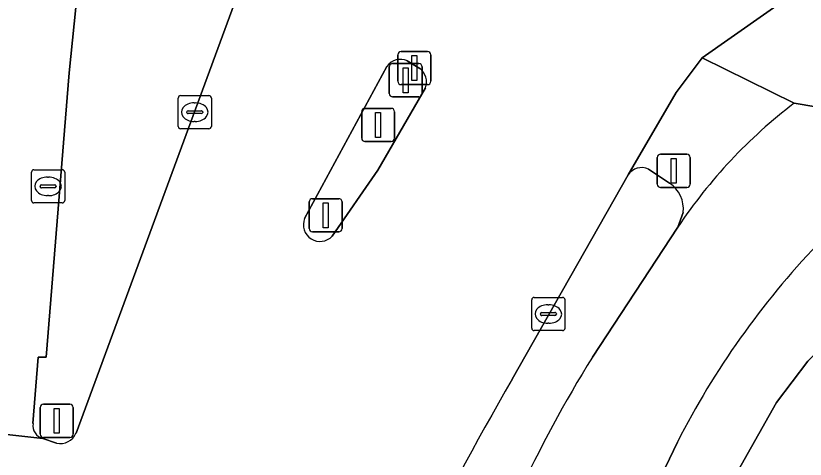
# Model space of a CAD drawing. Extents: x 157692 to 159674, y 381452 to 383291.
# Drawn here: x 157885.08 to 157908.86, y 382207.46 to 382220.81 of the extents above; entities that cross this region are included whole.
import ezdxf

# ---------------------------------------------------------------- set-up
doc = ezdxf.new("R2010")
doc.units = 0
for name, color, linetype in [('IMGEO_Berm_groen', 7, 'Continuous'), ('IMGEO_Erf', 7, 'Continuous'), ('IMGEO_Fietspad_gesloten', 7, 'Continuous'), ('IMGEO_Kolk', 7, 'Continuous'), ('IMGEO_Lichtmast', 7, 'Continuous'), ('IMGEO_Rijbaan_lokaal_open', 7, 'Continuous'), ('IMGEO_Rioolput', 7, 'Continuous'), ('IMGEO_Verkeersbordpaal', 7, 'Continuous'), ('IMGEO_Verkeerseiland_groen', 7, 'Continuous'), ('IMGEO_Verkeersregelinstallatiepaal', 7, 'Continuous'), ('IMGEO_Voetpad_open', 7, 'Continuous')]:
    doc.layers.add(name, color=color, linetype=linetype)

msp = doc.modelspace()

# ---------------------------------------------------------------- linework, layer by layer
at = {"layer": 'IMGEO_Berm_groen'}
for points in [[(157903.519, 382216.017), (157900.029, 382209.862)], [(157904.772, 382215.773), (157904.136, 382216.19)], [(157902.445, 382210.528), (157905.019, 382214.446), (157905.183, 382214.886)]]:
    msp.add_lwpolyline(points, dxfattribs=at)
for centre, radius, start, end in [((157903.925, 382215.757), 0.482, 63.9992, 147.3266), ((157904.235, 382214.986), 0.953, 354.0035, 55.7187), ((157934.631, 382190.494), 37.912, 148.1001, 155.2853), ((158002.704, 382150.692), 118.504, 150.046, 156.45241)]:
    msp.add_arc(centre, radius, start, end, dxfattribs=at)
at = {"layer": 'IMGEO_Erf'}
msp.add_lwpolyline([(157921.747, 382213.498), (157918.23, 382213.933), (157915.395, 382213.943), (157912.276, 382213.126), (157910.565, 382211.964), (157910.225, 382211.733), (157908.933, 382210.407), (157907.986, 382209.159), (157906.17, 382205.936), (157888.668, 382169.476)], dxfattribs=at)
at = {"layer": 'IMGEO_Fietspad_gesloten'}
for points in [[(157848.412, 382260.957), (157850.287, 382259.188), (157856.793, 382252.784), (157861.208, 382248.532), (157861.215, 382248.525), (157863.462, 382246.327), (157863.476, 382246.314), (157872.503, 382237.548), (157881.858, 382231.503), (157883.081, 382229.065), (157884.194, 382226.272), (157884.435, 382225.406), (157884.383, 382224.609), (157883.411, 382210.448), (157883.64, 382210.431), (157883.452, 382208.349), (157885.895, 382208.078)], [(157885.6, 382208.527), (157885.754, 382210.527), (157885.993, 382210.533), (157886.686, 382219.097), (157887.143, 382223.527), (157887.473, 382226.794), (157887.475, 382228.381), (157892.225, 382226.066), (157893.947, 382229.166), (157890.555, 382230.792), (157885.251, 382233.674), (157883.141, 382234.819)], [(157911.507, 382221.321), (157909.449, 382222.143), (157905.757, 382219.546), (157908.522, 382218.179), (157917.961, 382216.584), (157918.825, 382216.605)], [(157916.803, 382216.537), (157917.812, 382216.58), (157917.961, 382216.584), (157908.522, 382218.179)], [(157905.019, 382214.446), (157902.445, 382210.528)], [(157891.978, 382180.814), (157905.007, 382207.972)]]:
    msp.add_lwpolyline(points, dxfattribs=at)
for centre, radius, start, end in [((157917.949, 382205.823), 15.541, 127.341, 146.3001), ((157927.421, 382196.555), 25.154, 136.3347, 153.0081), ((157934.631, 382190.494), 37.912, 148.1001, 155.2853), ((157885.999, 382208.468), 0.403, 171.5407, 255.0704)]:
    msp.add_arc(centre, radius, start, end, dxfattribs=at)
at = {"layer": 'IMGEO_Kolk'}
for p, q in [((157890.045, 382218.408), (157890.897, 382218.408)), ((157889.97, 382217.482), (157889.97, 382218.334)), ((157890.458, 382218.188), (157890.483, 382218.188)), ((157890.971, 382218.334), (157890.971, 382217.482)), ((157890.229, 382217.902), (157890.229, 382217.914)), ((157890.272, 382217.951), (157890.67, 382217.951)), ((157890.713, 382217.914), (157890.713, 382217.902)), ((157890.667, 382217.865), (157890.269, 382217.865)), ((157890.897, 382217.408), (157890.045, 382217.408)), ((157890.481, 382217.628), (157890.456, 382217.628)), ((157900.62, 382211.403), (157900.62, 382212.255)), ((157900.695, 382212.329), (157901.547, 382212.329)), ((157901.621, 382212.255), (157901.621, 382211.403)), ((157901.108, 382212.109), (157901.133, 382212.109)), ((157900.879, 382211.823), (157900.879, 382211.835)), ((157901.317, 382211.786), (157900.919, 382211.786)), ((157900.922, 382211.872), (157901.32, 382211.872)), ((157901.363, 382211.835), (157901.363, 382211.823)), ((157901.131, 382211.549), (157901.106, 382211.549)), ((157901.547, 382211.329), (157900.695, 382211.329))]:
    msp.add_line(p, q, dxfattribs=at)
for points in [[(157890.045, 382218.408), (157890.897, 382218.408)], [(157889.97, 382217.482), (157889.97, 382218.334)], [(157890.971, 382218.334), (157890.971, 382217.482)], [(157890.897, 382217.408), (157890.045, 382217.408)], [(157900.62, 382211.403), (157900.62, 382212.255)], [(157900.695, 382212.329), (157901.547, 382212.329)], [(157901.621, 382212.255), (157901.621, 382211.403)], [(157901.547, 382211.329), (157900.695, 382211.329)]]:
    msp.add_lwpolyline(points, dxfattribs=at)
for centre, radius, start, end in [((157890.047, 382218.332), 0.0765, 91.552, 178.448), ((157890.047, 382218.332), 0.0765, 91.552, 178.448), ((157890.895, 382218.332), 0.0765, 1.552, 88.448), ((157890.895, 382218.332), 0.0765, 1.552, 88.448), ((157890.269, 382217.911), 0.0403, 85.8775, 175.7526), ((157890.266, 382217.901), 0.0366, 178.938, 274.7102), ((157890.67, 382217.908), 0.043, 264.8664, 352.4533), ((157890.674, 382217.913), 0.0386, 1.7309, 96.639), ((157890.047, 382217.484), 0.0765, 181.552, 268.448), ((157890.047, 382217.484), 0.0765, 181.552, 268.448), ((157890.895, 382217.484), 0.0765, 271.552, 358.448), ((157890.895, 382217.484), 0.0765, 271.552, 358.448), ((157900.697, 382212.253), 0.0765, 91.552, 178.448), ((157900.697, 382212.253), 0.0765, 91.552, 178.448), ((157901.545, 382212.253), 0.0765, 1.552, 88.448), ((157901.545, 382212.253), 0.0765, 1.552, 88.448), ((157900.919, 382211.832), 0.0403, 85.8775, 175.7526), ((157900.916, 382211.822), 0.0366, 178.938, 274.7102), ((157901.32, 382211.829), 0.043, 264.8664, 352.4533), ((157901.324, 382211.834), 0.0386, 1.7309, 96.639), ((157900.697, 382211.405), 0.0765, 181.552, 268.448), ((157900.697, 382211.405), 0.0765, 181.552, 268.448), ((157901.545, 382211.405), 0.0765, 271.552, 358.448), ((157901.545, 382211.405), 0.0765, 271.552, 358.448)]:
    msp.add_arc(centre, radius, start, end, dxfattribs=at)
for centre, major_axis, ratio, start_param, end_param in [((157890.457, 382217.908), (-0.387, 0.002), 0.722429, 4.712389, 7.853982), ((157890.482, 382217.908), (-0.39, 0.002), 0.717154, 1.570796, 4.712389), ((157901.107, 382211.829), (-0.387, 0.002), 0.722429, 4.712389, 7.853982), ((157901.132, 382211.829), (-0.39, 0.002), 0.717154, 1.570796, 4.712389)]:
    msp.add_ellipse(centre, major_axis=major_axis, ratio=ratio, start_param=start_param, end_param=end_param, dxfattribs=at)
at = {"layer": 'IMGEO_Lichtmast'}
for p, q in [((157896.591, 382218.838), (157896.591, 382219.638)), ((157896.591, 382219.638), (157896.591, 382218.838)), ((157896.691, 382219.738), (157897.481, 382219.738)), ((157897.481, 382219.738), (157896.691, 382219.738)), ((157897.581, 382219.638), (157897.581, 382218.838)), ((157897.581, 382218.838), (157897.581, 382219.638)), ((157897.481, 382218.738), (157896.691, 382218.738)), ((157896.691, 382218.738), (157897.481, 382218.738)), ((157895.498, 382217.124), (157895.498, 382217.924)), ((157895.498, 382217.924), (157895.498, 382217.124)), ((157895.598, 382218.024), (157896.388, 382218.024)), ((157896.388, 382218.024), (157895.598, 382218.024)), ((157896.488, 382217.924), (157896.488, 382217.124)), ((157896.488, 382217.124), (157896.488, 382217.924)), ((157896.388, 382217.024), (157895.598, 382217.024)), ((157895.598, 382217.024), (157896.388, 382217.024))]:
    msp.add_line(p, q, dxfattribs=at)
for points in [[(157897.011, 382219.613), (157897.161, 382219.613), (157897.161, 382218.863), (157897.011, 382218.863), (157897.011, 382219.613)], [(157895.918, 382217.899), (157896.068, 382217.899), (157896.068, 382217.149), (157895.918, 382217.149), (157895.918, 382217.899)]]:
    msp.add_lwpolyline(points, dxfattribs=at)
for centre, start, end in [((157896.691, 382219.638), 90, 180), ((157896.691, 382219.638), 90, 180), ((157897.481, 382219.638), 0, 90), ((157897.481, 382219.638), 360, 90), ((157896.691, 382218.838), 180, 270), ((157896.691, 382218.838), 180, 270), ((157897.481, 382218.838), 270, 0), ((157897.481, 382218.838), 270, 0), ((157895.598, 382217.924), 90, 180), ((157895.598, 382217.924), 90, 180), ((157896.388, 382217.924), 0, 90), ((157896.388, 382217.924), 360, 90), ((157895.598, 382217.124), 180, 270), ((157895.598, 382217.124), 180, 270), ((157896.388, 382217.124), 270, 0), ((157896.388, 382217.124), 270, 0)]:
    msp.add_arc(centre, 0.1, start, end, dxfattribs=at)
at = {"layer": 'IMGEO_Rijbaan_lokaal_open'}
for points in [[(157900.029, 382209.862), (157903.519, 382216.017), (157904.967, 382218.497), (157905.757, 382219.546), (157909.449, 382222.143), (157901.572, 382225.589), (157900.96, 382225.876), (157894.467, 382228.922), (157893.998, 382229.142), (157893.947, 382229.166), (157892.225, 382226.066)], [(157891.796, 382221.558), (157886.895, 382208.241)], [(157896.873, 382219.456), (157897.246, 382219.224)], [(157893.781, 382214.706), (157896.257, 382219.289)], [(157897.418, 382218.641), (157895.98, 382216.159), (157894.611, 382214.178)], [(157886.308, 382207.941), (157885.895, 382208.078), (157883.452, 382208.349), (157883.45, 382208.325), (157882.032, 382194.278), (157881.746, 382191.053), (157881.502, 382189.485), (157879.665, 382180.423), (157879.119, 382176.57), (157878.597, 382173.907), (157877.157, 382167.036), (157884.009, 382165.611), (157885.174, 382171.328), (157885.317, 382171.894), (157887.484, 382180.448), (157888.184, 382182.824), (157888.947, 382185.001), (157890.067, 382188.209), (157891.299, 382191.344), (157894.068, 382198.036)]]:
    msp.add_lwpolyline(points, dxfattribs=at)
for centre, radius, start, end in [((157896.669, 382218.989), 0.51, 66.3912, 143.9458), ((157896.953, 382218.821), 0.499, 338.8921, 53.9827), ((157894.241, 382214.513), 0.499, 157.2254, 317.8501), ((158002.704, 382150.692), 118.504, 150.046, 156.45241), ((157886.423, 382208.44), 0.512, 257.0359, 337.1048)]:
    msp.add_arc(centre, radius, start, end, dxfattribs=at)
at = {"layer": 'IMGEO_Rioolput'}
for p, q in [((157885.553, 382215.248), (157885.553, 382216.1)), ((157885.628, 382216.174), (157886.48, 382216.174)), ((157886.554, 382216.1), (157886.554, 382215.248)), ((157886.041, 382215.954), (157886.066, 382215.954)), ((157885.812, 382215.668), (157885.812, 382215.68)), ((157886.25, 382215.631), (157885.852, 382215.631)), ((157885.855, 382215.717), (157886.253, 382215.717)), ((157886.296, 382215.68), (157886.296, 382215.668)), ((157886.064, 382215.394), (157886.039, 382215.394)), ((157886.48, 382215.174), (157885.628, 382215.174))]:
    msp.add_line(p, q, dxfattribs=at)
for points in [[(157885.553, 382215.248), (157885.553, 382216.1)], [(157885.628, 382216.174), (157886.48, 382216.174)], [(157886.554, 382216.1), (157886.554, 382215.248)], [(157886.48, 382215.174), (157885.628, 382215.174)]]:
    msp.add_lwpolyline(points, dxfattribs=at)
for centre, radius, start, end in [((157885.63, 382216.098), 0.0765, 91.552, 178.448), ((157885.63, 382216.098), 0.0765, 91.552, 178.448), ((157886.478, 382216.098), 0.0765, 1.552, 88.448), ((157886.478, 382216.098), 0.0765, 1.552, 88.448), ((157885.852, 382215.677), 0.0403, 85.8775, 175.7526), ((157885.849, 382215.667), 0.0366, 178.938, 274.7102), ((157886.253, 382215.674), 0.043, 264.8664, 352.4533), ((157886.257, 382215.679), 0.0386, 1.7309, 96.639), ((157885.63, 382215.25), 0.0765, 181.552, 268.448), ((157885.63, 382215.25), 0.0765, 181.552, 268.448), ((157886.478, 382215.25), 0.0765, 271.552, 358.448), ((157886.478, 382215.25), 0.0765, 271.552, 358.448)]:
    msp.add_arc(centre, radius, start, end, dxfattribs=at)
for centre, major_axis, ratio, start_param, end_param in [((157886.04, 382215.674), (-0.387, 0.002), 0.722429, 4.712389, 7.853982), ((157886.065, 382215.674), (-0.39, 0.002), 0.717154, 1.570796, 4.712389)]:
    msp.add_ellipse(centre, major_axis=major_axis, ratio=ratio, start_param=start_param, end_param=end_param, dxfattribs=at)
at = {"layer": 'IMGEO_Verkeersbordpaal'}
for p, q in [((157894.016, 382215.303), (157894.806, 382215.303)), ((157894.806, 382215.303), (157894.016, 382215.303)), ((157893.916, 382214.403), (157893.916, 382215.203)), ((157893.916, 382215.203), (157893.916, 382214.403)), ((157894.906, 382215.203), (157894.906, 382214.403)), ((157894.906, 382214.403), (157894.906, 382215.203)), ((157894.806, 382214.303), (157894.016, 382214.303)), ((157894.016, 382214.303), (157894.806, 382214.303)), ((157885.92, 382209.112), (157886.71, 382209.112)), ((157886.71, 382209.112), (157885.92, 382209.112)), ((157885.82, 382208.212), (157885.82, 382209.012)), ((157885.82, 382209.012), (157885.82, 382208.212)), ((157886.81, 382209.012), (157886.81, 382208.212)), ((157886.81, 382208.212), (157886.81, 382209.012)), ((157886.71, 382208.112), (157885.92, 382208.112)), ((157885.92, 382208.112), (157886.71, 382208.112))]:
    msp.add_line(p, q, dxfattribs=at)
for points in [[(157894.336, 382215.178), (157894.486, 382215.178), (157894.486, 382214.428), (157894.336, 382214.428), (157894.336, 382215.178)], [(157886.24, 382208.987), (157886.39, 382208.987), (157886.39, 382208.237), (157886.24, 382208.237), (157886.24, 382208.987)]]:
    msp.add_lwpolyline(points, dxfattribs=at)
for centre, start, end in [((157894.016, 382215.203), 90, 180), ((157894.016, 382215.203), 90, 180), ((157894.806, 382215.203), 0, 90), ((157894.806, 382215.203), 360, 90), ((157894.016, 382214.403), 180, 270), ((157894.016, 382214.403), 180, 270), ((157894.806, 382214.403), 270, 0), ((157894.806, 382214.403), 270, 0), ((157885.92, 382209.012), 90, 180), ((157885.92, 382209.012), 90, 180), ((157886.71, 382209.012), 0, 90), ((157886.71, 382209.012), 360, 90), ((157885.92, 382208.212), 180, 270), ((157885.92, 382208.212), 180, 270), ((157886.71, 382208.212), 270, 0), ((157886.71, 382208.212), 270, 0)]:
    msp.add_arc(centre, 0.1, start, end, dxfattribs=at)
at = {"layer": 'IMGEO_Verkeerseiland_groen'}
for points in [[(157887.143, 382223.527), (157886.686, 382219.097), (157885.993, 382210.533), (157885.754, 382210.527), (157885.6, 382208.527)], [(157886.895, 382208.241), (157891.796, 382221.558)], [(157897.246, 382219.224), (157896.873, 382219.456)], [(157896.257, 382219.289), (157893.781, 382214.706)], [(157894.611, 382214.178), (157895.98, 382216.159), (157897.418, 382218.641)], [(157885.895, 382208.078), (157886.308, 382207.941)]]:
    msp.add_lwpolyline(points, dxfattribs=at)
for centre, radius, start, end in [((157896.669, 382218.989), 0.51, 66.3912, 143.9458), ((157896.953, 382218.821), 0.499, 338.8921, 53.9827), ((157894.241, 382214.513), 0.499, 157.2254, 317.8501), ((157885.999, 382208.468), 0.403, 171.5407, 255.0704), ((157886.423, 382208.44), 0.512, 257.0359, 337.1048)]:
    msp.add_arc(centre, radius, start, end, dxfattribs=at)
at = {"layer": 'IMGEO_Verkeersregelinstallatiepaal'}
for p, q in [((157896.431, 382219.37), (157897.221, 382219.37)), ((157897.221, 382219.37), (157896.431, 382219.37)), ((157896.331, 382218.47), (157896.331, 382219.27)), ((157896.331, 382219.27), (157896.331, 382218.47)), ((157897.321, 382219.27), (157897.321, 382218.47)), ((157897.321, 382218.47), (157897.321, 382219.27)), ((157897.221, 382218.37), (157896.431, 382218.37)), ((157896.431, 382218.37), (157897.221, 382218.37)), ((157904.402, 382215.741), (157904.402, 382216.541)), ((157904.402, 382216.541), (157904.402, 382215.741)), ((157904.502, 382216.641), (157905.292, 382216.641)), ((157905.292, 382216.641), (157904.502, 382216.641)), ((157905.392, 382216.541), (157905.392, 382215.741)), ((157905.392, 382215.741), (157905.392, 382216.541)), ((157905.292, 382215.641), (157904.502, 382215.641)), ((157904.502, 382215.641), (157905.292, 382215.641))]:
    msp.add_line(p, q, dxfattribs=at)
for points in [[(157896.751, 382219.245), (157896.901, 382219.245), (157896.901, 382218.495), (157896.751, 382218.495), (157896.751, 382219.245)], [(157904.822, 382216.516), (157904.972, 382216.516), (157904.972, 382215.766), (157904.822, 382215.766), (157904.822, 382216.516)]]:
    msp.add_lwpolyline(points, dxfattribs=at)
for centre, start, end in [((157896.431, 382219.27), 90, 180), ((157896.431, 382219.27), 90, 180), ((157897.221, 382219.27), 0, 90), ((157897.221, 382219.27), 360, 90), ((157896.431, 382218.47), 180, 270), ((157896.431, 382218.47), 180, 270), ((157897.221, 382218.47), 270, 0), ((157897.221, 382218.47), 270, 0), ((157904.502, 382216.541), 90, 180), ((157904.502, 382216.541), 90, 180), ((157905.292, 382216.541), 0, 90), ((157905.292, 382216.541), 360, 90), ((157904.502, 382215.741), 180, 270), ((157904.502, 382215.741), 180, 270), ((157905.292, 382215.741), 270, 0), ((157905.292, 382215.741), 270, 0)]:
    msp.add_arc(centre, 0.1, start, end, dxfattribs=at)
at = {"layer": 'IMGEO_Voetpad_open'}
for points in [[(157908.522, 382218.179), (157905.757, 382219.546), (157904.967, 382218.497), (157903.519, 382216.017)], [(157906.17, 382205.936), (157907.986, 382209.159), (157908.933, 382210.407), (157910.225, 382211.733), (157910.565, 382211.964), (157912.276, 382213.126), (157915.395, 382213.943), (157918.23, 382213.933), (157917.961, 382216.584), (157917.812, 382216.58), (157916.803, 382216.537)], [(157904.136, 382216.19), (157904.772, 382215.773)], [(157905.183, 382214.886), (157905.019, 382214.446)], [(157905.007, 382207.972), (157891.978, 382180.814)]]:
    msp.add_lwpolyline(points, dxfattribs=at)
for centre, radius, start, end in [((157917.949, 382205.823), 15.541, 127.341, 146.3001), ((157903.925, 382215.757), 0.482, 63.9992, 147.3266), ((157904.235, 382214.986), 0.953, 354.0035, 55.7187), ((157927.421, 382196.555), 25.154, 136.3347, 153.0081)]:
    msp.add_arc(centre, radius, start, end, dxfattribs=at)

doc.saveas('drawing.dxf')
